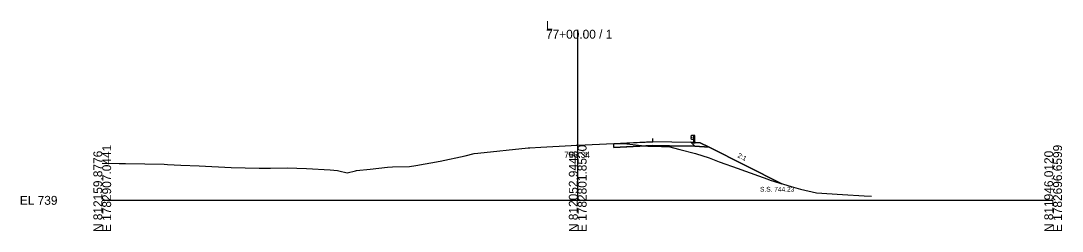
# Model space of a CAD drawing. Extents: x -26 to 7903, y -10 to 9573.
# Drawn here: x 3974.3 to 4302.8, y 7990.3 to 8056.5 of the extents above; entities that cross this region are included whole.
import ezdxf

# ---------------------------------------------------------------- set-up
doc = ezdxf.new("R2010")
doc.units = 0
for name, color, linetype in [('Exist Cross Section Cell', 7, 'Continuous'), ('Exist XS Center Line Elevation Label', 7, 'Continuous'), ('Exist XS Ground Line', 7, 'Continuous'), ('Prop XS Dump Level', 7, 'Continuous'), ('Prop XS Earthwork Shape', 7, 'Continuous'), ('Prop XS EOT Tick Mark', 7, 'Continuous'), ('Prop XS Finish Grade', 7, 'Continuous'), ('Prop XS Finish Grade Earthwork', 7, 'Continuous'), ('Prop XS Finish Grade Paved Shoulder', 7, 'Continuous'), ('Prop XS Finish Grade Pavement', 7, 'Continuous'), ('Prop XS Guardrail', 7, 'Continuous'), ('Prop XS Pvmt Edge Slope', 7, 'Continuous'), ('Prop XS Side Slope Text', 7, 'Continuous'), ('Prop XS SS Elevation Text', 7, 'Continuous'), ('Prop XS Subgrade Earthwork', 7, 'Continuous'), ('Scratch_Level_3', 7, 'Continuous'), ('Scratch_Level_6', 7, 'Continuous')]:
    doc.layers.add(name, color=color, linetype=linetype)

msp = doc.modelspace()

# ---------------------------------------------------------------- linework, layer by layer
at = {"layer": 'Exist Cross Section Cell'}
for p, q in [((4150, 8000), (4150, 8053.69)), ((4000, 8000), (4150, 8000)), ((4150, 8000), (4300, 8000))]:
    msp.add_line(p, q, dxfattribs=at)
at = {"layer": 'Exist XS Ground Line'}
for p, q in [((4118.49, 8014.87), (4134.32, 8016.51)), ((4134.32, 8016.51), (4134.93, 8016.55)), ((4134.93, 8016.55), (4138.4, 8016.73)), ((4138.4, 8016.73), (4147.95, 8017.24)), ((4147.95, 8017.24), (4149.49, 8017.32)), ((4149.49, 8017.32), (4150, 8017.34)), ((4150, 8017.34), (4161.44, 8017.9)), ((4161.44, 8017.9), (4165.49, 8017.79)), ((4165.49, 8017.79), (4171.08, 8017.17)), ((4171.08, 8017.17), (4171.42, 8017.14)), ((4171.42, 8017.14), (4172.16, 8017.07)), ((4172.16, 8017.07), (4172.87, 8017.09)), ((4172.87, 8017.09), (4176.38, 8016.96)), ((4176.38, 8016.96), (4177.78, 8016.91)), ((4177.78, 8016.91), (4178.67, 8016.91)), ((4178.67, 8016.91), (4182.24, 8016.01)), ((4106.64, 8012.35), (4114.44, 8014.05)), ((4114.44, 8014.05), (4117.37, 8014.7)), ((4117.37, 8014.7), (4118.49, 8014.87)), ((4182.24, 8016.01), (4187.2, 8014.69)), ((4187.2, 8014.69), (4191.42, 8013.38)), ((4191.42, 8013.38), (4194.61, 8012.15)), ((4000, 8011.68), (4005.28, 8011.61)), ((4005.28, 8011.61), (4007.36, 8011.56)), ((4007.36, 8011.56), (4019.54, 8011.34)), ((4019.54, 8011.34), (4020.55, 8011.32)), ((4020.55, 8011.32), (4024.8, 8011.09)), ((4024.8, 8011.09), (4030.52, 8010.82)), ((4030.52, 8010.82), (4040.7, 8010.32)), ((4040.7, 8010.32), (4049.52, 8010.09)), ((4049.52, 8010.09), (4053.07, 8010.12)), ((4053.07, 8010.12), (4058.33, 8010.21)), ((4058.33, 8010.21), (4064.42, 8010.04)), ((4064.42, 8010.04), (4071.85, 8009.6)), ((4080.22, 8009.35), (4084.51, 8009.83)), ((4084.51, 8009.83), (4089.96, 8010.39)), ((4089.96, 8010.39), (4091.56, 8010.51)), ((4091.56, 8010.51), (4096.92, 8010.64)), ((4096.92, 8010.64), (4098.97, 8010.95)), ((4098.97, 8010.95), (4106.64, 8012.35)), ((4194.61, 8012.15), (4200.6, 8010.05)), ((4200.6, 8010.05), (4201.47, 8009.74)), ((4201.47, 8009.74), (4209.93, 8006.64)), ((4071.85, 8009.6), (4074.25, 8009.42)), ((4074.25, 8009.42), (4074.62, 8009.32)), ((4074.62, 8009.32), (4077.22, 8008.68)), ((4077.22, 8008.68), (4079.87, 8009.28)), ((4079.87, 8009.28), (4080.22, 8009.35)), ((4209.93, 8006.64), (4210.67, 8006.37)), ((4210.67, 8006.37), (4211.03, 8006.24)), ((4211.03, 8006.24), (4211.48, 8006.1)), ((4211.48, 8006.1), (4217.37, 8004.35)), ((4217.37, 8004.35), (4220.31, 8003.54)), ((4220.31, 8003.54), (4225.3, 8002.33)), ((4225.3, 8002.33), (4233.52, 8001.84)), ((4233.52, 8001.84), (4240.4, 8001.37)), ((4240.4, 8001.37), (4242.69, 8001.27))]:
    msp.add_line(p, q, dxfattribs=at)
at = {"layer": 'Prop XS Dump Level'}
msp.add_line((4173.66, 8018.29), (4161.41, 8017.8), dxfattribs=at)
at = {"layer": 'Prop XS Earthwork Shape'}
for points in [[(4161.44, 8017.9), (4165.49, 8017.79), (4171.08, 8017.17), (4171.42, 8017.14), (4171.49, 8017.13), (4161.44, 8016.65)], [(4177.78, 8016.91), (4178.67, 8016.91), (4182.24, 8016.01), (4187.2, 8014.69), (4191.42, 8013.38), (4194.61, 8012.15), (4200.6, 8010.05), (4201.47, 8009.74), (4209.93, 8006.64), (4210.67, 8006.37), (4211.03, 8006.24), (4211.48, 8006.1), (4214.41, 8005.23), (4191.43, 8016.72), (4186.92, 8017.08), (4178.92, 8017.18), (4173.68, 8017.24), (4171.49, 8017.13), (4172.16, 8017.07), (4172.87, 8017.09), (4176.38, 8016.96)]]:
    msp.add_lwpolyline(points, close=True, dxfattribs=at)
at = {"layer": 'Prop XS EOT Tick Mark'}
msp.add_line((4173.66, 8018.49), (4173.66, 8019.49), dxfattribs=at)
at = {"layer": 'Prop XS Finish Grade'}
for p, q in [((4185.66, 8018.35), (4188.66, 8018.11)), ((4188.66, 8018.11), (4191.43, 8016.72))]:
    msp.add_line(p, q, dxfattribs=at)
at = {"layer": 'Prop XS Finish Grade Earthwork'}
msp.add_line((4191.43, 8016.72), (4214.41, 8005.23), dxfattribs=at)
at = {"layer": 'Prop XS Finish Grade Paved Shoulder'}
msp.add_line((4173.66, 8018.49), (4185.66, 8018.35), dxfattribs=at)
at = {"layer": 'Prop XS Finish Grade Pavement'}
msp.add_line((4161.44, 8017.9), (4173.66, 8018.49), dxfattribs=at)
at = {"layer": 'Prop XS Guardrail'}
for p, q in [((4185.69, 8020.2), (4185.66, 8020.14)), ((4185.66, 8020.14), (4185.69, 8020.08)), ((4185.69, 8019.59), (4185.66, 8019.53)), ((4185.66, 8019.53), (4185.69, 8019.47)), ((4185.98, 8020.4), (4185.69, 8020.2)), ((4185.69, 8020.08), (4185.98, 8019.88)), ((4185.98, 8019.79), (4185.69, 8019.59)), ((4186.48, 8020.4), (4185.98, 8020.4)), ((4185.98, 8019.88), (4185.98, 8019.79)), ((4186.98, 8020.4), (4186.48, 8020.4)), ((4186.48, 8020.4), (4186.48, 8017.9)), ((4186.98, 8017.9), (4186.98, 8020.4)), ((4185.69, 8019.47), (4185.98, 8019.27)), ((4185.98, 8019.27), (4186.48, 8019.27))]:
    msp.add_line(p, q, dxfattribs=at)
at = {"layer": 'Prop XS Pvmt Edge Slope'}
msp.add_line((4185.66, 8018.35), (4186.92, 8017.08), dxfattribs=at)
at = {"layer": 'Prop XS Subgrade Earthwork'}
for p, q in [((4161.44, 8016.65), (4161.44, 8017.9)), ((4161.44, 8016.65), (4173.68, 8017.24)), ((4173.68, 8017.24), (4178.92, 8017.18)), ((4178.92, 8017.18), (4186.92, 8017.08)), ((4186.92, 8017.08), (4191.43, 8016.72))]:
    msp.add_line(p, q, dxfattribs=at)
at = {"layer": 'Scratch_Level_3'}
for p, q in [((4188.66, 8018.11), (4185.66, 8018.35)), ((4185.66, 8018.35), (4186.92, 8017.08)), ((4186.92, 8017.08), (4191.43, 8016.72)), ((4191.43, 8016.72), (4188.66, 8018.11))]:
    msp.add_line(p, q, dxfattribs=at)
at = {"layer": 'Scratch_Level_6'}
msp.add_lwpolyline([(4161.44, 8016.65), (4161.44, 8017.9), (4165.49, 8017.79), (4171.08, 8017.17), (4171.42, 8017.14), (4171.49, 8017.13)], close=True, dxfattribs=at)

# ---------------------------------------------------------------- texts
at = {"layer": 'Exist Cross Section Cell'}
for s, p in [('L', (4140, 8053.69)), ('77+00.00 / 1', (4140, 8050.89)), ('EL 739', (3974, 7998.6))]:
    msp.add_text(s, height=2.8, dxfattribs=at).set_placement(p)
for s, p in [('E 1782907.0441', (4002.8, 7990)), ('E 1782801.8520', (4152.8, 7990)), ('E 1782696.6599', (4302.8, 7990)), ('N 812159.8776', (4000, 7990)), ('N 812052.9448', (4150, 7990)), ('N 811946.0120', (4300, 7990))]:
    msp.add_text(s, height=2.8, rotation=90, dxfattribs=at).set_placement(p)
at = {"layer": 'Exist XS Center Line Elevation Label'}
msp.add_text('756.34', height=2, dxfattribs=at).set_placement((4145.72, 8013.34))
at = {"layer": 'Prop XS Dump Level'}
for s, height, p in [('Eop', 0.3, (4161.44, 8017.6)), ('Case4', 0.04, (4185.66, 8017.97))]:
    msp.add_text(s, height=height, dxfattribs=at).set_placement(p)
at = {"layer": 'Prop XS Side Slope Text'}
msp.add_text('2:1', height=1.5, rotation=333.4349, dxfattribs=at).set_placement((4200.27, 8013.64))
at = {"layer": 'Prop XS SS Elevation Text'}
msp.add_text('S.S. 744.23', height=1.5, dxfattribs=at).set_placement((4207.52, 8002.74))

doc.saveas('drawing.dxf')
